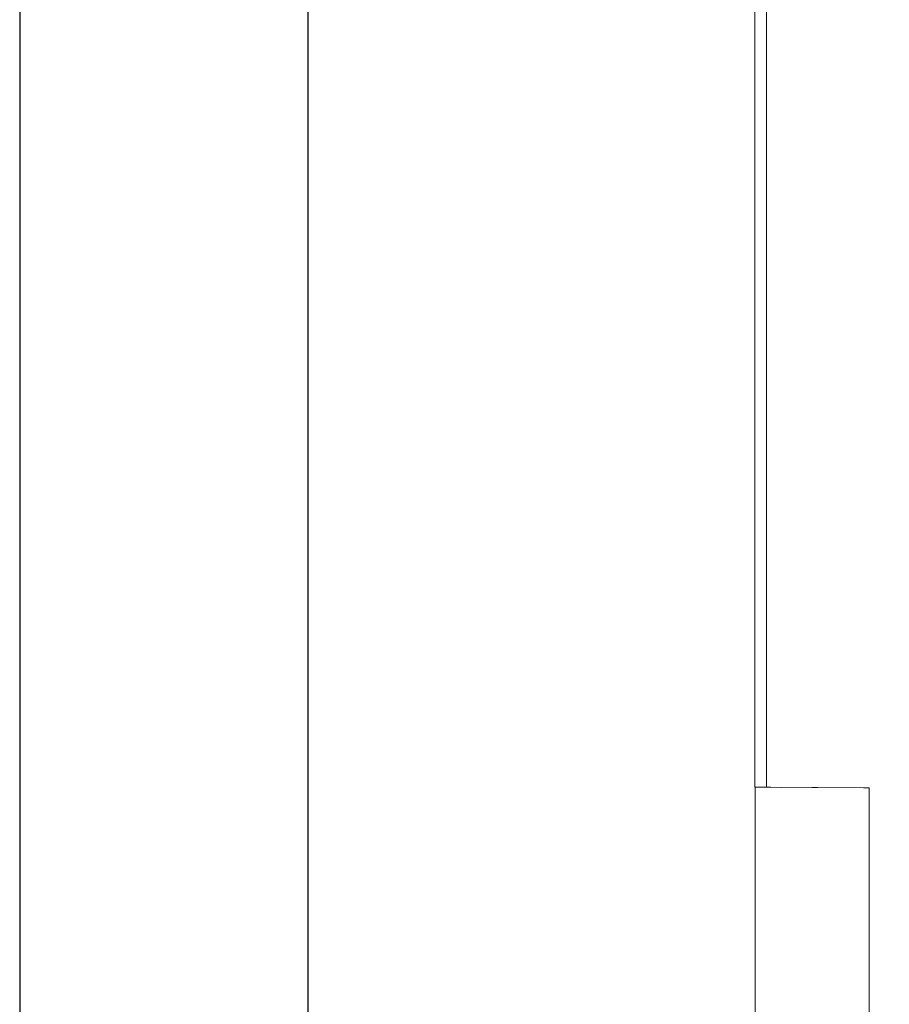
# Model space of a CAD drawing. Header units: millimetres. Extents: x 2 to 902, y -447 to 199.
# Tile 600 of 656: x 2 to 10, y 169 to 178. Entities that reach past the tile are written whole.
import ezdxf

# ---------------------------------------------------------------- set-up
doc = ezdxf.new("R2010")
doc.units = ezdxf.units.MM
doc.header["$MEASUREMENT"] = 0
doc.layers.add('IFC-Laje-Contorno', color=134, linetype='Continuous', lineweight=5)
doc.layers.add('IFC-Parede padrão-Contorno', color=44, linetype='Continuous', lineweight=5)
doc.layers.add('SEDUC_MARF', color=1, linetype='Continuous')
doc.layers.add('SEDUC_MARGG', color=7, linetype='Continuous')

msp = doc.modelspace()

# ---------------------------------------------------------------- linework, layer by layer
at = {"layer": 'IFC-Laje-Contorno', "color": 7, "lineweight": 5}
for p, q in [((8.8416, 171.6261), (8.8416, 192.0852)), ((8.8416, 171.0222), (8.8416, 188.5144)), ((8.8416, 171.0222), (8.8416, 171.6261)), ((8.7424, 163.1506), (8.7424, 171.0226)), ((8.7424, 171.0226), (8.9741, 171.0217)), ((8.8414, 171.0222), (9.732, 171.0184)), ((8.8416, 171.0222), (9.2368, 171.0205)), ((8.8416, 171.0222), (8.8791, 171.0221)), ((8.8416, 171.0222), (8.8465, 171.0222)), ((8.8416, 171.0222), (9.7321, 171.0184)), ((8.8416, 171.0222), (9.2368, 171.0205)), ((8.8791, 171.0221), (9.2368, 171.0205)), ((9.2368, 171.0205), (9.7321, 171.0184)), ((9.2368, 171.0205), (9.7321, 171.0184)), ((9.6827, 171.0186), (9.7321, 171.0184)), ((9.7094, 171.0185), (9.732, 171.0184)), ((9.7203, 171.0185), (9.7321, 171.0184)), ((9.7314, 163.1505), (9.7321, 171.0184)), ((9.7314, 163.1505), (9.732, 171.0184)), ((9.7314, 163.1505), (9.7321, 171.0184)), ((9.7314, 163.943), (9.732, 171.0184))]:
    msp.add_line(p, q, dxfattribs=at)
at = {"layer": 'IFC-Parede padrão-Contorno', "color": 7, "lineweight": 5}
for q in [(8.7416, 188.5144), (8.8416, 171.0222)]:
    msp.add_line((8.7416, 171.0222), q, dxfattribs=at)
at = {"layer": 'SEDUC_MARF', "color": 7}
msp.add_lwpolyline([(121.2617, 198.3902), (2.3617, 198.3902), (2.3617, 114.2902), (121.2617, 114.2902)], close=True, dxfattribs=at)
at = {"layer": 'SEDUC_MARGG'}
msp.add_lwpolyline([(4.8617, 115.2902), (120.2617, 115.2902), (120.2617, 197.3902), (4.8617, 197.3902), (4.8617, 115.2902)], dxfattribs=at)

doc.saveas('drawing.dxf')
